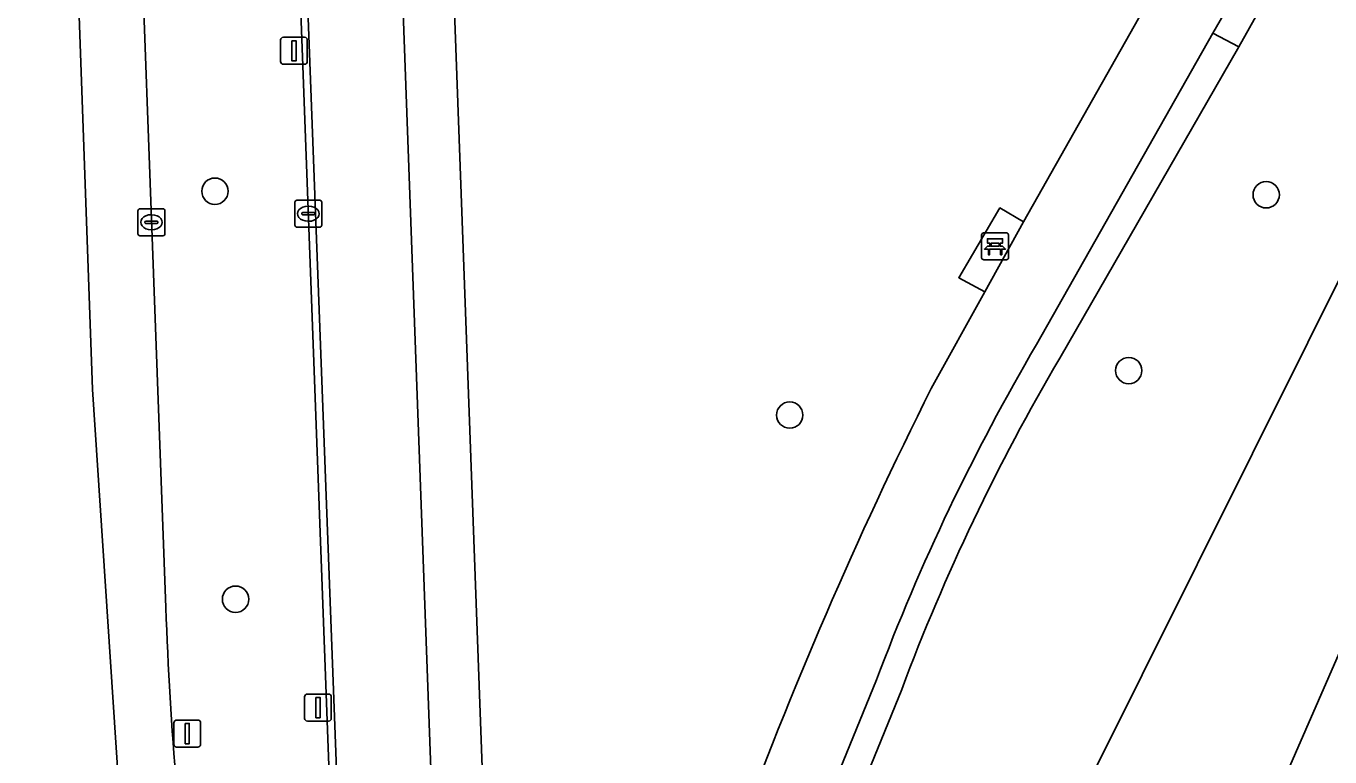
# Model space of a CAD drawing. Extents: x 160663 to 161506, y 382245 to 383291.
# Drawn here: x 161331.18 to 161379.59, y 382305.49 to 382332.62 of the extents above; entities that cross this region are included whole.
import ezdxf

# ---------------------------------------------------------------- set-up
doc = ezdxf.new("R2010")
doc.units = 0
for name, color, linetype in [('IMGEO_Bank', 7, 'Continuous'), ('IMGEO_Berm_groen', 7, 'Continuous'), ('IMGEO_Boom', 7, 'Continuous'), ('IMGEO_Fietspad_gesloten', 7, 'Continuous'), ('IMGEO_Groenvoorziening', 7, 'Continuous'), ('IMGEO_Kolk', 7, 'Continuous'), ('IMGEO_Lichtmast', 7, 'Continuous'), ('IMGEO_Rijbaan_lokaal_gesloten', 7, 'Continuous'), ('IMGEO_Rijbaan_lokaal_open', 7, 'Continuous'), ('IMGEO_Terreindeel_gesloten', 7, 'Continuous'), ('IMGEO_Voetpad_gesloten', 7, 'Continuous'), ('IMGEO_Voetpad_open', 7, 'Continuous'), ('IMGEO_Waterloop', 7, 'Continuous')]:
    doc.layers.add(name, color=color, linetype=linetype)

msp = doc.modelspace()

# ---------------------------------------------------------------- linework, layer by layer
at = {"layer": 'IMGEO_Bank'}
for p, q in [((161366.658, 382324.022), (161366.658, 382324.863)), ((161366.658, 382324.863), (161366.658, 382324.022)), ((161366.733, 382324.947), (161367.574, 382324.947)), ((161367.574, 382324.947), (161366.733, 382324.947)), ((161366.967, 382324.453), (161366.967, 382324.559)), ((161367.011, 382324.559), (161367.011, 382324.453)), ((161367.299, 382324.565), (161367.017, 382324.565)), ((161367.305, 382324.453), (161367.305, 382324.559)), ((161367.349, 382324.559), (161367.349, 382324.453)), ((161367.658, 382324.872), (161367.658, 382324.031)), ((161367.658, 382324.031), (161367.658, 382324.872)), ((161367.355, 382324.345), (161366.962, 382324.345)), ((161367.017, 382324.447), (161367.299, 382324.447)), ((161367.583, 382323.947), (161366.742, 382323.947)), ((161366.742, 382323.947), (161367.583, 382323.947))]:
    msp.add_line(p, q, dxfattribs=at)
for points in [[(161366.961, 382324.565), (161366.875, 382324.565), (161366.875, 382324.726), (161367.438, 382324.726), (161367.438, 382324.565), (161367.355, 382324.565)], [(161366.905, 382324.345), (161366.763, 382324.345), (161366.875, 382324.447), (161366.961, 382324.447)], [(161366.955, 382324.338), (161366.955, 382324.131), (161366.912, 382324.131), (161366.912, 382324.338)], [(161367.355, 382324.447), (161367.438, 382324.447), (161367.55, 382324.345), (161367.411, 382324.345)], [(161367.405, 382324.338), (161367.405, 382324.131), (161367.361, 382324.131), (161367.361, 382324.338)]]:
    msp.add_lwpolyline(points, dxfattribs=at)
for centre, radius, start, end in [((161366.736, 382324.869), 0.0779, 92.4484, 184.2845), ((161366.736, 382324.869), 0.0779, 92.4484, 184.2845), ((161366.96, 382324.558), 0.00671, 2.8957, 87.1043), ((161367.017, 382324.558), 0.00671, 92.8957, 177.1043), ((161367.299, 382324.558), 0.00671, 2.8957, 87.1043), ((161367.356, 382324.558), 0.00671, 92.8957, 177.1043), ((161367.58, 382324.869), 0.0779, 2.4484, 94.2845), ((161367.58, 382324.869), 0.0779, 2.4484, 94.2845), ((161366.905, 382324.338), 0.00671, 2.8957, 87.1043), ((161366.962, 382324.338), 0.00671, 92.8957, 177.1043), ((161366.96, 382324.454), 0.00671, 272.8957, 357.1043), ((161367.017, 382324.454), 0.00671, 182.8957, 267.1043), ((161367.299, 382324.454), 0.00671, 272.8957, 357.1043), ((161367.356, 382324.454), 0.00671, 182.8957, 267.1043), ((161367.354, 382324.338), 0.00671, 2.8957, 87.1043), ((161367.411, 382324.338), 0.00671, 92.8957, 177.1043), ((161366.736, 382324.025), 0.0779, 182.4484, 274.2845), ((161366.736, 382324.025), 0.0779, 182.4484, 274.2845), ((161367.58, 382324.025), 0.0779, 272.4484, 4.2845), ((161367.58, 382324.025), 0.0779, 272.4484, 4.2845)]:
    msp.add_arc(centre, radius, start, end, dxfattribs=at)
at = {"layer": 'IMGEO_Berm_groen'}
for points in [[(161333.271, 382395.058), (161333.526, 382388.163), (161336.376, 382311.036)], [(161342.745, 382296.505), (161339.458, 382385.105)]]:
    msp.add_lwpolyline(points, dxfattribs=at)
msp.add_arc((161464.173, 382315.296), 127.868, 181.90906, 187.89816, dxfattribs=at)
at = {"layer": 'IMGEO_Boom'}
for centre in [(161338.197, 382326.492), (161377.224, 382326.36), (161372.12, 382319.833), (161359.535, 382318.183), (161338.962, 382311.346)]:
    msp.add_circle(centre, 0.489, dxfattribs=at)
at = {"layer": 'IMGEO_Fietspad_gesloten'}
for points in [[(161339.691, 382385.147), (161343.028, 382296.475)], [(161346.525, 382296.587), (161343.37, 382382.884)]]:
    msp.add_lwpolyline(points, dxfattribs=at)
at = {"layer": 'IMGEO_Groenvoorziening'}
for points in [[(161345.261, 382383.192), (161348.431, 382296.657)], [(161364.79, 382319.168), (161366.784, 382322.761), (161365.81, 382323.278), (161367.337, 382325.871), (161368.216, 382325.359), (161378.833, 382344.14)], [(161363.694, 382307.999), (161361.282, 382302.083), (161362.624, 382299.58), (161365.343, 382294.51), (161366.455, 382296.181), (161382.884, 382329.114), (161388.8, 382341.934)], [(161377.68, 382334.488), (161376.212, 382331.854), (161369.56, 382320.291)], [(161369.56, 382320.291), (161376.212, 382331.854), (161375.243, 382332.364), (161368.698, 382320.798)], [(161362.757, 382308.35), (161360.669, 382303.227), (161361.282, 382302.083), (161363.694, 382307.999)]]:
    msp.add_lwpolyline(points, dxfattribs=at)
for centre, radius, start, end in [((161437.528, 382280.306), 79.857, 149.53219, 159.44075), ((161437.49, 382280.328), 78.814, 149.53167, 159.44542), ((161437.49, 382280.328), 78.814, 149.53167, 159.44542), ((161508.61, 382247.014), 160.905, 153.35729, 159.94271)]:
    msp.add_arc(centre, radius, start, end, dxfattribs=at)
at = {"layer": 'IMGEO_Kolk'}
for p, q in [((161341.163, 382325.231), (161341.163, 382326.083)), ((161341.238, 382326.157), (161342.09, 382326.157)), ((161342.164, 382326.083), (161342.164, 382325.231)), ((161335.339, 382324.913), (161335.339, 382325.765)), ((161335.414, 382325.839), (161336.266, 382325.839)), ((161335.827, 382325.619), (161335.852, 382325.619)), ((161336.34, 382325.765), (161336.34, 382324.913)), ((161341.422, 382325.651), (161341.422, 382325.663)), ((161341.86, 382325.614), (161341.462, 382325.614)), ((161341.465, 382325.7), (161341.863, 382325.7)), ((161341.651, 382325.937), (161341.676, 382325.937)), ((161341.906, 382325.663), (161341.906, 382325.651)), ((161335.598, 382325.333), (161335.598, 382325.345)), ((161336.036, 382325.296), (161335.638, 382325.296)), ((161335.641, 382325.382), (161336.039, 382325.382)), ((161335.85, 382325.059), (161335.825, 382325.059)), ((161336.082, 382325.345), (161336.082, 382325.333)), ((161342.09, 382325.157), (161341.238, 382325.157)), ((161341.674, 382325.377), (161341.649, 382325.377)), ((161336.266, 382324.839), (161335.414, 382324.839))]:
    msp.add_line(p, q, dxfattribs=at)
for points in [[(161341.163, 382325.231), (161341.163, 382326.083)], [(161341.238, 382326.157), (161342.09, 382326.157)], [(161342.164, 382326.083), (161342.164, 382325.231)], [(161335.339, 382324.913), (161335.339, 382325.765)], [(161335.414, 382325.839), (161336.266, 382325.839)], [(161336.34, 382325.765), (161336.34, 382324.913)], [(161342.09, 382325.157), (161341.238, 382325.157)], [(161336.266, 382324.839), (161335.414, 382324.839)]]:
    msp.add_lwpolyline(points, dxfattribs=at)
for centre, radius, start, end in [((161341.24, 382326.081), 0.0765, 91.552, 178.448), ((161341.24, 382326.081), 0.0765, 91.552, 178.448), ((161342.088, 382326.081), 0.0765, 1.552, 88.448), ((161342.088, 382326.081), 0.0765, 1.552, 88.448), ((161335.416, 382325.763), 0.0765, 91.552, 178.448), ((161335.416, 382325.763), 0.0765, 91.552, 178.448), ((161336.264, 382325.763), 0.0765, 1.552, 88.448), ((161336.264, 382325.763), 0.0765, 1.552, 88.448), ((161341.462, 382325.66), 0.0403, 85.8775, 175.7526), ((161341.459, 382325.65), 0.0366, 178.938, 274.7102), ((161341.863, 382325.657), 0.043, 264.8664, 352.4533), ((161341.867, 382325.662), 0.0386, 1.7309, 96.639), ((161335.638, 382325.342), 0.0403, 85.8775, 175.7526), ((161335.635, 382325.332), 0.0366, 178.938, 274.7102), ((161336.039, 382325.339), 0.043, 264.8664, 352.4533), ((161336.043, 382325.344), 0.0386, 1.7309, 96.639), ((161341.24, 382325.233), 0.0765, 181.552, 268.448), ((161341.24, 382325.233), 0.0765, 181.552, 268.448), ((161342.088, 382325.233), 0.0765, 271.552, 358.448), ((161342.088, 382325.233), 0.0765, 271.552, 358.448), ((161335.416, 382324.915), 0.0765, 181.552, 268.448), ((161335.416, 382324.915), 0.0765, 181.552, 268.448), ((161336.264, 382324.915), 0.0765, 271.552, 358.448), ((161336.264, 382324.915), 0.0765, 271.552, 358.448)]:
    msp.add_arc(centre, radius, start, end, dxfattribs=at)
for centre, major_axis, ratio, start_param, end_param in [((161335.826, 382325.339), (-0.387, 0.002), 0.722429, 4.712389, 7.853982), ((161335.851, 382325.339), (-0.39, 0.002), 0.717154, 1.570796, 4.712389), ((161341.65, 382325.657), (-0.387, 0.002), 0.722429, 4.712389, 7.853982), ((161341.675, 382325.657), (-0.39, 0.002), 0.717154, 1.570796, 4.712389)]:
    msp.add_ellipse(centre, major_axis=major_axis, ratio=ratio, start_param=start_param, end_param=end_param, dxfattribs=at)
at = {"layer": 'IMGEO_Lichtmast'}
for p, q in [((161340.636, 382331.306), (161340.636, 382332.106)), ((161340.636, 382332.106), (161340.636, 382331.306)), ((161340.736, 382332.206), (161341.526, 382332.206)), ((161341.526, 382332.206), (161340.736, 382332.206)), ((161341.626, 382332.106), (161341.626, 382331.306)), ((161341.626, 382331.306), (161341.626, 382332.106)), ((161341.526, 382331.206), (161340.736, 382331.206)), ((161340.736, 382331.206), (161341.526, 382331.206)), ((161341.527, 382306.923), (161341.527, 382307.723)), ((161341.527, 382307.723), (161341.527, 382306.923)), ((161341.627, 382307.823), (161342.417, 382307.823)), ((161342.417, 382307.823), (161341.627, 382307.823)), ((161342.517, 382307.723), (161342.517, 382306.923)), ((161342.517, 382306.923), (161342.517, 382307.723)), ((161336.673, 382305.958), (161336.673, 382306.758)), ((161336.673, 382306.758), (161336.673, 382305.958)), ((161336.773, 382306.858), (161337.563, 382306.858)), ((161337.563, 382306.858), (161336.773, 382306.858)), ((161337.663, 382306.758), (161337.663, 382305.958)), ((161337.663, 382305.958), (161337.663, 382306.758)), ((161342.417, 382306.823), (161341.627, 382306.823)), ((161341.627, 382306.823), (161342.417, 382306.823)), ((161337.563, 382305.858), (161336.773, 382305.858)), ((161336.773, 382305.858), (161337.563, 382305.858))]:
    msp.add_line(p, q, dxfattribs=at)
for points in [[(161341.056, 382332.081), (161341.206, 382332.081), (161341.206, 382331.331), (161341.056, 382331.331), (161341.056, 382332.081)], [(161341.947, 382307.698), (161342.097, 382307.698), (161342.097, 382306.948), (161341.947, 382306.948), (161341.947, 382307.698)], [(161337.093, 382306.733), (161337.243, 382306.733), (161337.243, 382305.983), (161337.093, 382305.983), (161337.093, 382306.733)]]:
    msp.add_lwpolyline(points, dxfattribs=at)
for centre, start, end in [((161340.736, 382332.106), 90, 180), ((161340.736, 382332.106), 90, 180), ((161341.526, 382332.106), 0, 90), ((161341.526, 382332.106), 360, 90), ((161340.736, 382331.306), 180, 270), ((161340.736, 382331.306), 180, 270), ((161341.526, 382331.306), 270, 0), ((161341.526, 382331.306), 270, 0), ((161341.627, 382307.723), 90, 180), ((161341.627, 382307.723), 90, 180), ((161342.417, 382307.723), 0, 90), ((161342.417, 382307.723), 360, 90), ((161336.773, 382306.758), 90, 180), ((161336.773, 382306.758), 90, 180), ((161337.563, 382306.758), 0, 90), ((161337.563, 382306.758), 360, 90), ((161341.627, 382306.923), 180, 270), ((161341.627, 382306.923), 180, 270), ((161342.417, 382306.923), 270, 0), ((161342.417, 382306.923), 270, 0), ((161336.773, 382305.958), 180, 270), ((161336.773, 382305.958), 180, 270), ((161337.563, 382305.958), 270, 0), ((161337.563, 382305.958), 270, 0)]:
    msp.add_arc(centre, 0.1, start, end, dxfattribs=at)
at = {"layer": 'IMGEO_Rijbaan_lokaal_gesloten'}
msp.add_lwpolyline([(161336.376, 382311.036), (161333.526, 382388.163), (161331.185, 382388.125), (161333.648, 382319.136), (161335.187, 382295.912), (161340.949, 382273.977)], dxfattribs=at)
msp.add_arc((161464.173, 382315.296), 127.868, 181.90906, 187.89816, dxfattribs=at)
at = {"layer": 'IMGEO_Rijbaan_lokaal_open'}
for points in [[(161339.458, 382385.105), (161342.745, 382296.505)], [(161343.028, 382296.475), (161339.691, 382385.147)]]:
    msp.add_lwpolyline(points, dxfattribs=at)
at = {"layer": 'IMGEO_Terreindeel_gesloten'}
msp.add_lwpolyline([(161377.68, 382334.488), (161376.776, 382335.026), (161375.243, 382332.364), (161376.212, 382331.854)], close=True, dxfattribs=at)
at = {"layer": 'IMGEO_Voetpad_gesloten'}
for points in [[(161378.833, 382344.14), (161368.216, 382325.359), (161366.784, 382322.761), (161364.79, 382319.168)], [(161368.698, 382320.798), (161375.243, 382332.364), (161376.776, 382335.026)], [(161360.281, 382302.277), (161360.669, 382303.227), (161362.757, 382308.35)]]:
    msp.add_lwpolyline(points, dxfattribs=at)
msp.add_lwpolyline([(161366.784, 382322.761), (161368.216, 382325.359), (161367.337, 382325.871), (161365.81, 382323.278)], close=True, dxfattribs=at)
for centre, radius, start, end in [((161437.528, 382280.306), 79.857, 149.53219, 159.44075), ((161508.61, 382247.014), 160.905, 153.35729, 159.94271)]:
    msp.add_arc(centre, radius, start, end, dxfattribs=at)
at = {"layer": 'IMGEO_Voetpad_open'}
for points in [[(161348.431, 382296.657), (161345.261, 382383.192)], [(161343.37, 382382.884), (161346.525, 382296.587)]]:
    msp.add_lwpolyline(points, dxfattribs=at)
at = {"layer": 'IMGEO_Waterloop'}
for points in [[(161348.429, 382256.307), (161351.174, 382251.517), (161354.656, 382245.44), (161360.085, 382263.89), (161404.99, 382366.739), (161406.899, 382394.906), (161401.627, 382424.714), (161380.374, 382474.366), (161361.294, 382518.942), (161347.239, 382575.775), (161355.002, 382598.926), (161372.48, 382611.677), (161397.928, 382621.305)], [(161388.8, 382341.934), (161382.884, 382329.114), (161366.455, 382296.181), (161365.538, 382294.147), (161358.892, 382279.406), (161355.777, 382270.728), (161355.015, 382267.089), (161354.644, 382267.99), (161354.451, 382267.632), (161353.176, 382265.235), (161351.209, 382261.536), (161349.864, 382259.008), (161348.496, 382256.435), (161348.429, 382256.307)]]:
    msp.add_lwpolyline(points, dxfattribs=at)

doc.saveas('drawing.dxf')
